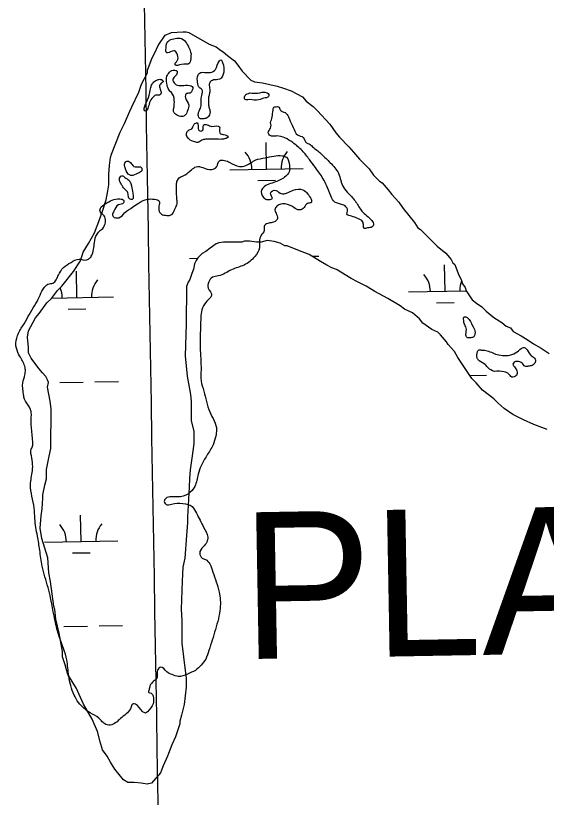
# Model space of a CAD drawing. Extents: x 3887375 to 3925618, y 296674 to 322633.
# Drawn here: x 3907165 to 3907889, y 315236 to 316302 of the extents above; entities that cross this region are included whole.
import ezdxf

# ---------------------------------------------------------------- set-up
doc = ezdxf.new("R2010")
doc.units = 0
for name, color, linetype in [('V-GRID-MAJR', 7, 'Continuous'), ('V-RIVR-EDGE', 7, 'Continuous'), ('V-TOPO-GNAM-IDEN', 7, 'Continuous'), ('V-WETL-SWMP', 7, 'Continuous')]:
    doc.layers.add(name, color=color, linetype=linetype)

msp = doc.modelspace()

# ---------------------------------------------------------------- linework, layer by layer
at = {"layer": 'V-GRID-MAJR'}
msp.add_spline([(3907580.116, 302379.405), (3907476.16, 308435.86100000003), (3907372.144, 314495.787), (3907268.128, 320555.708), (3907268.068, 320559.18200000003)], degree=3, dxfattribs=at)
at = {"layer": 'V-RIVR-EDGE'}
for points in [[(3907384.3604375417, 316239.24375819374), (3907386.4193208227, 316242.46155182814), (3907384.975391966, 316250.96181817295), (3907383.2239858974, 316253.6030545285), (3907380.88153306, 316254.19482577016), (3907372.085381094, 316251.57967049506), (3907371.206417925, 316251.5818439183), (3907370.3433931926, 316258.029747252), (3907371.2390192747, 316264.7662914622), (3907375.0572778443, 316268.5657136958), (3907382.681478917, 316271.1837668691), (3907391.470386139, 316270.8690449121), (3907398.193889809, 316264.6996398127), (3907404.3111327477, 316250.3280274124)], [(3907404.3111327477, 316250.3280274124), (3907403.4089863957, 316240.95459369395), (3907402.22834181, 316237.4416389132), (3907391.090461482, 316235.7112426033), (3907382.8853562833, 316235.14555244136), (3907382.8904276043, 316237.19646650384), (3907384.3604375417, 316239.24375819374)], [(3907425.9284705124, 316224.49149666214), (3907430.616998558, 316224.7728927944), (3907437.6588465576, 316228.85733353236), (3907443.2545922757, 316240.56307744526), (3907445.0154165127, 316241.73068149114), (3907447.350624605, 316238.2090330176), (3907448.782961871, 316225.0209631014), (3907447.304982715, 316219.7508064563), (3907442.89929975, 316215.36685772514), (3907434.9864578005, 316214.50745536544), (3907429.703260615, 316210.711655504), (3907429.6844242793, 316203.0939747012), (3907429.6692103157, 316196.9412325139), (3907428.485667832, 316192.25632684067), (3907427.888100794, 316187.5699722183), (3907428.1665990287, 316181.7094932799), (3907429.031797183, 316176.1405531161), (3907430.191432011, 316171.15686392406), (3907426.6560185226, 316163.254889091), (3907421.670880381, 316161.5092788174), (3907416.105562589, 316162.1090192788), (3907414.3548809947, 316165.0432433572), (3907414.660909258, 316170.3162979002), (3907417.0185760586, 316175.87726884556), (3907417.906957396, 316179.68393582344), (3907418.8199708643, 316193.45218539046), (3907419.132519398, 316201.362129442), (3907416.7929644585, 316203.12585157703), (3907414.164044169, 316206.35523680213), (3907413.2959481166, 316210.7522260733)], [(3907380.9818105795, 316176.259366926), (3907381.586622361, 316183.87559877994), (3907378.9779873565, 316195.30864025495), (3907373.1363447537, 316202.6478228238), (3907371.3958058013, 316209.68387502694), (3907371.420437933, 316219.6454576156), (3907374.950055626, 316225.20353066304), (3907378.1787163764, 316227.53946322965), (3907385.2075238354, 316226.35012494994), (3907384.3169690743, 316221.664494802), (3907379.61395154, 316215.52334420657), (3907382.5278903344, 316209.07036955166), (3907399.5168314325, 316207.2704236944), (3907406.8335552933, 316204.0294468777), (3907405.946622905, 316200.80875534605), (3907403.0066030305, 316196.71417196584), (3907398.316626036, 316195.8468003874), (3907396.544934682, 316190.2843804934), (3907401.208106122, 316180.3112063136), (3907399.726504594, 316173.57611105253)], [(3907413.2959481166, 316210.7522260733), (3907413.9080046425, 316221.29833515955), (3907415.37801458, 316223.3456268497), (3907425.9284705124, 316224.49149666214)], [(3907342.0267594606, 316181.33651332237), (3907347.331690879, 316193.9219448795), (3907350.587881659, 316207.3914109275), (3907353.528626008, 316211.77898203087), (3907359.3963496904, 316214.987357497), (3907364.0841532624, 316214.97576590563), (3907366.4222592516, 316212.6260683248), (3907363.48586175, 316209.99642356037), (3907361.422631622, 316205.0207035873), (3907363.166068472, 316199.15660227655), (3907362.8622136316, 316194.7625109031), (3907359.636450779, 316193.5985292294), (3907356.1205981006, 316193.607222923), (3907352.0115252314, 316190.687488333), (3907345.528847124, 316175.7610528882)], [(3907484.4579145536, 316196.80575579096), (3907494.7117603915, 316196.48741146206), (3907507.8976568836, 316197.040785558), (3907510.2357628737, 316194.6910879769), (3907509.055118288, 316191.1781331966), (3907505.2433799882, 316190.0156004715), (3907496.1542402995, 316187.4011696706), (3907484.435455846, 316187.7231363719)], [(3907484.435455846, 316187.7231363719), (3907477.113660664, 316188.913199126), (3907477.1165585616, 316190.0851500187), (3907479.179064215, 316194.7678822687), (3907480.9391639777, 316195.6424985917), (3907484.4579145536, 316196.80575579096)], [(3907345.528847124, 316175.7610528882), (3907342.8825394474, 316171.9587327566), (3907340.5429845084, 316173.7224548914), (3907340.548780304, 316176.06635667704), (3907342.0267594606, 316181.33651332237)], [(3907512.777746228, 316156.30317596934), (3907516.0426307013, 316173.2884946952), (3907517.2247242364, 316177.387424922), (3907520.449038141, 316177.96543114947), (3907523.6719030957, 316177.9574619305), (3907525.7119500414, 316173.5575747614), (3907532.441973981, 316170.02505917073), (3907537.115288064, 316164.1537131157), (3907539.4447003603, 316158.28816285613), (3907544.6909493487, 316147.141588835)], [(3907399.726504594, 316173.57611105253), (3907396.193264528, 316166.5530993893), (3907392.0863650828, 316164.5123279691), (3907384.4752045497, 316167.16805381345), (3907380.6743333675, 316170.40033693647), (3907380.9818105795, 316176.259366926)], [(3907407.823663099, 316130.48663045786), (3907399.6330473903, 316135.7806947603), (3907398.1833227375, 316141.93705931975), (3907400.829630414, 316145.7393794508), (3907405.229517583, 316147.7794263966), (3907408.7613086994, 316154.2164626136), (3907412.5744959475, 316155.9649707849), (3907414.0307408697, 316152.445495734), (3907415.478292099, 316145.4101680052), (3907419.8731079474, 316145.39930088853), (3907421.650595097, 316153.3056225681), (3907426.3383986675, 316153.294030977), (3907432.779057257, 316151.2271784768), (3907443.0321786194, 316150.61584642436), (3907443.3171971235, 316147.39225699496), (3907443.888683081, 316141.531053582), (3907448.2806010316, 316140.3482355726), (3907454.7169127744, 316136.5234567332), (3907451.1959887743, 316134.4812363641), (3907441.525220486, 316133.6261808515), (3907430.685399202, 316133.9459741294)], [(3907544.6909493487, 316147.141588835), (3907549.3599165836, 316139.5123164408), (3907557.2618914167, 316135.97690295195), (3907561.6385954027, 316128.6413427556), (3907563.395072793, 316128.05102046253), (3907566.614315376, 316126.5781126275), (3907570.998988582, 316122.4654173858), (3907577.1401391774, 316117.7623998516), (3907582.402326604, 316113.06155574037), (3907594.0935810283, 316101.6060555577), (3907605.191615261, 316087.2221270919), (3907608.39057256, 316077.54556300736), (3907611.8839665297, 316068.4542498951), (3907618.893937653, 316059.6472308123), (3907629.119528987, 316047.902365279), (3907637.29275731, 316035.57659562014), (3907650.7383157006, 316022.6518099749), (3907653.068452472, 316017.0792474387), (3907651.010293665, 316014.1544415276), (3907644.8539291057, 316012.70471687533), (3907639.8724133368, 316012.42404521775), (3907639.2944071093, 316015.6483591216), (3907638.1369457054, 316021.5110114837), (3907631.408370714, 316025.6295025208), (3907623.2119592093, 316028.57966503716), (3907616.7741985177, 316031.81846843), (3907617.3695921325, 316035.62585988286), (3907616.502220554, 316040.31583687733), (3907610.9455964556, 316044.43143001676), (3907600.406732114, 316047.97336377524), (3907594.8609751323, 316056.48377276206), (3907589.326809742, 316069.6819853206), (3907584.370650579, 316079.6558839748), (3907573.860765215, 316094.9173266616), (3907565.684638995, 316106.0711454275), (3907555.752759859, 316118.1082742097), (3907542.8888300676, 316129.27368456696), (3907532.356485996, 316135.4525078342), (3907521.229472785, 316138.116927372), (3907516.247957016, 316137.8362557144), (3907512.1483023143, 316138.7253615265), (3907509.5208309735, 316142.540722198), (3907510.7007510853, 316145.76068925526), (3907512.7589098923, 316148.6854951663), (3907512.777746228, 316156.30317596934)], [(3907430.685399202, 316133.9459741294), (3907423.9459570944, 316133.6696493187), (3907418.961543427, 316132.2170267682), (3907413.6805196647, 316129.30019007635), (3907407.823663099, 316130.48663045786)], [(3907318.6445506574, 316085.8797490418), (3907313.981379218, 316095.8529232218), (3907313.6985341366, 316099.95547582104), (3907316.6378295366, 316103.7570714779), (3907321.614273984, 316101.98682907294), (3907326.289037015, 316096.7014584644), (3907330.096428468, 316096.1060648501), (3907336.5399849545, 316095.2111632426), (3907337.1150932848, 316090.8148984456), (3907332.1256082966, 316087.3113618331)], [(3907396.2848483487, 316085.10178787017), (3907404.7981552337, 316091.819495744), (3907411.254752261, 316096.1983731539), (3907420.3344737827, 316095.0039635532), (3907432.633437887, 316092.33664611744), (3907439.3822981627, 316096.42181132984), (3907442.917711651, 316104.3237861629), (3907449.9508659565, 316104.8923742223), (3907457.268314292, 316101.9443851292), (3907470.1467335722, 316096.6387292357), (3907478.9392631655, 316097.788945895), (3907492.435534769, 316105.3733008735), (3907505.3342393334, 316108.2713012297), (3907528.7805019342, 316111.1432205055), (3907534.3421973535, 316109.07854142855), (3907538.4164954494, 316097.93486530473), (3907538.101773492, 316089.1459580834), (3907533.3994804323, 316083.2977952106), (3907519.3165089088, 316075.4219014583), (3907502.596647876, 316067.5525279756), (3907499.9467178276, 316062.285269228), (3907506.074103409, 316052.0154849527), (3907510.467470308, 316051.41864238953), (3907515.158896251, 316052.87198941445), (3907512.540118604, 316060.2032027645), (3907520.167217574, 316063.99320683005), (3907523.9695377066, 316061.3468991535), (3907530.9961717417, 316059.2785977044), (3907535.3946099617, 316060.73266920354), (3907543.6069599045, 316064.2282365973), (3907556.499868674, 316064.78233516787), (3907563.5170845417, 316058.90519331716), (3907567.5899336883, 316047.17554174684), (3907562.89923222, 316046.0151824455), (3907558.4906513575, 316040.45928282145), (3907552.036952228, 316037.25235630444), (3907544.4272406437, 316040.49405759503), (3907532.427060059, 316045.50455234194), (3907521.285557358, 316042.30921741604), (3907518.6363517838, 316037.3349463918), (3907520.9650396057, 316031.1764084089), (3907521.5336276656, 316024.14325410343), (3907514.7847673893, 316020.05808889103), (3907508.9221150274, 316018.90062748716), (3907503.9304566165, 316014.51812770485), (3907503.9166916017, 316008.95136096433), (3907499.799649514, 316002.8087614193), (3907497.7270012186, 315994.0242010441), (3907497.4137282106, 315985.821269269), (3907491.231282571, 315973.8239865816), (3907476.5529174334, 315962.1407013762), (3907459.5436910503, 315955.73699098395), (3907441.357442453, 315947.2852644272), (3907433.44242708, 315945.5468988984), (3907428.4456973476, 315939.11348505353), (3907427.838712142, 315930.61829003), (3907432.208895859, 315920.64584032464), (3907429.561863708, 315916.55053246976), (3907422.8043097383, 315908.9495145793), (3907418.383412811, 315898.41282366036), (3907417.4790930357, 315888.1604267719), (3907416.7982114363, 315849.78048398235), (3907417.8948169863, 315819.3068628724), (3907418.150856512, 315804.3637645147), (3907421.6319344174, 315790.2916601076), (3907429.765316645, 315761.85156567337), (3907439.080067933, 315737.21741374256), (3907437.887831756, 315729.01665539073), (3907434.342275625, 315717.0128524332), (3907425.80940793, 315702.38447603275), (3907418.1569523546, 315688.339901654), (3907414.0268697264, 315676.9235230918), (3907409.2977711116, 315660.234814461), (3907400.776495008, 315650.2942416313), (3907385.5302662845, 315645.937098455), (3907368.5282846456, 315642.4632652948), (3907367.9386868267, 315640.9997756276), (3907367.932166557, 315638.3628861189), (3907370.2695480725, 315635.7202008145), (3907377.594965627, 315635.99507667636), (3907393.1262128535, 315637.12863042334), (3907405.7138178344, 315632.702662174), (3907411.8441013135, 315623.60482879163), (3907421.466329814, 315604.82970685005), (3907426.9990462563, 315591.0455188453), (3907425.8104324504, 315584.3096991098), (3907420.813702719, 315577.87628526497), (3907416.1041649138, 315569.09824516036), (3907419.311091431, 315562.64454603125), (3907423.993823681, 315560.58204037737), (3907429.8390886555, 315554.7077964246), (3907434.206374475, 315543.5633958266), (3907442.6356423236, 315516.2945278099), (3907444.0462453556, 315494.31682619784), (3907437.528792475, 315465.32698003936), (3907428.6674378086, 315436.34292967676), (3907424.2443674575, 315424.9272755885), (3907410.4355473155, 315409.4329765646)], [(3907410.4355473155, 315409.4329765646), (3907399.288973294, 315404.18672757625), (3907386.975519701, 315400.9942905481), (3907378.485395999, 315403.652189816), (3907371.170121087, 315407.47914207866), (3907362.6886910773, 315413.65289402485), (3907360.634879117, 315412.4860144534), (3907357.9827756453, 315406.3397925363), (3907357.3757904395, 315397.8445975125), (3907353.2659930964, 315394.6318751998), (3907348.269263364, 315388.198461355), (3907347.0842719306, 315382.92758023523), (3907346.7818660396, 315379.1194643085), (3907350.0025575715, 315378.2325319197), (3907352.629304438, 315374.12418352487), (3907352.6039478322, 315363.86961321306), (3907344.9594614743, 315353.0479037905), (3907342.3182251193, 315351.29649772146), (3907338.2214683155, 315353.3575544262), (3907328.5775055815, 315363.3430446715), (3907325.3560895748, 315363.936989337), (3907322.70833295, 315359.5486937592), (3907317.7079808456, 315351.6503412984), (3907309.781373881, 315345.22417219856), (3907296.2793064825, 315335.2959154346), (3907288.076374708, 315335.60918844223), (3907283.3979893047, 315339.429620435), (3907278.4295140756, 315344.42272779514), (3907267.0203802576, 315351.4826876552), (3907250.9408302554, 315365.58594446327), (3907245.106432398, 315375.85500426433), (3907237.553229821, 315401.9497479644), (3907234.969951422, 315423.63735975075), (3907225.0844386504, 315454.4257028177), (3907218.69739117, 315478.17364683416), (3907209.4311796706, 315522.4379762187), (3907201.299970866, 315551.757033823), (3907198.13071702, 315573.4460945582), (3907194.9549429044, 315592.49826578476), (3907191.4984971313, 315616.53195278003), (3907190.65503321, 315630.89052464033), (3907185.459497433, 315662.54623928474), (3907188.143477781, 315681.5839210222), (3907188.1717322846, 315693.0104422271), (3907186.1512461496, 315705.32099792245), (3907186.162837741, 315710.0088014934), (3907188.226067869, 315714.9845214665), (3907188.535718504, 315721.7225146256), (3907186.827056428, 315741.65002664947), (3907186.2599173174, 315749.2691564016), (3907186.5673945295, 315755.1281863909), (3907186.2925186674, 315762.4536039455), (3907183.963106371, 315768.31915420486), (3907177.251194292, 315779.17636287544), (3907176.094457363, 315785.33200296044), (3907174.963077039, 315801.742213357), (3907177.9197598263, 315812.57551437), (3907178.521673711, 315819.019795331), (3907177.0741224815, 315826.05512306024), (3907169.7834797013, 315839.8436579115), (3907165.712079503, 315852.1592849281), (3907167.7970438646, 315865.92463659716), (3907174.8613505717, 315879.0916967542), (3907189.278604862, 315903.6671662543), (3907196.0470259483, 315915.6629999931), (3907201.0546227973, 315926.49122968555), (3907204.583516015, 315931.7563150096), (3907209.2821867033, 315936.13953926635), (3907216.0245267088, 315937.58781496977), (3907220.4302096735, 315941.97176370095), (3907223.6690130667, 315948.4095243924), (3907230.433087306, 315958.64743179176), (3907240.705045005, 315965.6537805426), (3907251.8501700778, 315970.31405408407), (3907262.101842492, 315969.11674658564), (3907266.50317861, 315971.74276897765), (3907269.7383596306, 315976.715591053), (3907273.0075909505, 315995.45883611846), (3907278.0166367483, 316006.8730412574), (3907283.8894317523, 316012.132330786), (3907287.1275106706, 316018.27710375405), (3907287.4393347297, 316025.8940600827), (3907285.9830898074, 316029.4135351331), (3907280.7216268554, 316034.4073669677), (3907280.7346673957, 316039.68114598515), (3907287.1948867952, 316045.5249620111), (3907296.8765222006, 316050.77483337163), (3907307.4277026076, 316052.21369090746), (3907312.696410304, 316050.149736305), (3907312.395453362, 316046.92759582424), (3907305.3572277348, 316044.3080937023), (3907299.1827513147, 316035.5336759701), (3907297.4110599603, 316029.9712560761), (3907297.993413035, 316028.5048685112), (3907305.8997347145, 316026.72738136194), (3907313.826341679, 316033.15355046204), (3907324.980160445, 316041.32967668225), (3907333.4912939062, 316047.1684213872), (3907344.929406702, 316051.8279704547), (3907354.598001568, 316051.8040627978), (3907361.037211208, 316049.1512348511), (3907361.0256196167, 316044.46343128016), (3907361.0024364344, 316035.0878241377), (3907363.923619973, 316031.56472671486), (3907371.2439662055, 316029.7886885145), (3907375.9324942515, 316030.07008464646), (3907380.9256016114, 316035.03855987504), (3907382.694395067, 316039.4290288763), (3907385.3464985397, 316045.5752507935), (3907385.0672758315, 316051.14274200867), (3907384.518248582, 316066.08656484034), (3907384.536360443, 316073.41125792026), (3907386.307327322, 316078.68069009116), (3907396.2848483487, 316085.10178787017)], [(3907315.075811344, 316064.50033894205), (3907311.2771135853, 316068.61158523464), (3907309.236342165, 316072.7184846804), (3907306.9040319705, 316077.4120840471), (3907307.500874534, 316081.8054509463), (3907310.1428353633, 316083.8498447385), (3907314.2388676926, 316081.49580031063), (3907319.503953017, 316077.9669070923), (3907322.129250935, 316073.272583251), (3907325.0250778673, 316059.4949155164), (3907324.1265538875, 316051.5864204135), (3907321.1974011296, 316051.8866528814), (3907318.862917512, 316055.7012890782)], [(3907332.1256082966, 316087.3113618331), (3907322.449768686, 316084.4053922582), (3907318.6445506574, 316085.8797490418)], [(3907318.862917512, 316055.7012890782), (3907317.706180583, 316061.8569291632), (3907315.075811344, 316064.50033894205)], [(3907778.684415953, 315867.6369723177), (3907779.2914011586, 315876.13216734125), (3907776.6704500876, 315882.5844175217), (3907775.8052519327, 315888.15335768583), (3907776.105484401, 315891.08251044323), (3907779.914324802, 315891.0730922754), (3907781.0841022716, 315890.1912312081), (3907788.0890020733, 315879.333298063)], [(3907788.0890020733, 315879.333298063), (3907791.0014919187, 315872.2943479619), (3907789.8099802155, 315864.3865773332), (3907785.704529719, 315862.93178135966), (3907780.43219965, 315863.5307973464), (3907778.684415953, 315867.6369723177)], [(3907817.820161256, 315817.14600435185), (3907809.042121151, 315821.8555421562), (3907805.829398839, 315825.96533949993), (3907797.053532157, 315831.5538404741), (3907794.425336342, 315835.07621342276), (3907794.740782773, 315844.15810836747), (3907795.917804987, 315846.20612453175), (3907800.3126208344, 315846.19525741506), (3907804.120736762, 315845.8928515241), (3907819.343057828, 315840.5813998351)], [(3907819.343057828, 315840.5813998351), (3907828.7143181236, 315838.8002903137), (3907838.9703373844, 315839.3609091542), (3907848.649799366, 315843.73181734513), (3907856.281245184, 315849.2797477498), (3907858.3328837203, 315849.5676641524), (3907862.4267426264, 315846.3346565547), (3907867.973948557, 315838.4102230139), (3907873.5298481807, 315834.0016421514), (3907873.5189810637, 315829.60682630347), (3907869.1132980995, 315825.2228775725), (3907863.8366211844, 315824.0639672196), (3907859.441805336, 315824.0748343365), (3907855.643832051, 315828.4790683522), (3907852.424589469, 315829.95197618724), (3907844.806184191, 315829.6778247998), (3907843.041013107, 315826.75229441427), (3907845.083233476, 315823.23137041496), (3907848.292333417, 315817.6566344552), (3907847.6911440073, 315811.5053412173), (3907844.756919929, 315809.75465962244), (3907841.5333304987, 315809.4696411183), (3907837.149381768, 315813.87532408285), (3907831.2961475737, 315816.5267030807), (3907817.820161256, 315817.14600435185)]]:
    msp.add_spline(points, degree=3, dxfattribs=at)
at = {"layer": 'V-WETL-SWMP'}
for p, q in [((3907507.1739872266, 316093.0370507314), (3907506.556155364, 316129.03174855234)), ((3907457.181351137, 316092.178951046), (3907557.1666233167, 316093.8951504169)), ((3907495.4405813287, 316077.40237952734), (3907519.437046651, 316077.81426737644)), ((3907569.200327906, 315974.01301737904), (3907578.3804601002, 315974.170589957)), ((3907402.4063810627, 315971.15007906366), (3907413.1502479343, 315971.3344923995)), ((3907248.707983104, 315917.76244555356), (3907248.0901512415, 315953.7571433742)), ((3907750.5420629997, 315926.37618749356), (3907749.924231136, 315962.37088531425)), ((3907700.5494269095, 315925.51808780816), (3907779.049405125, 315926.86550238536)), ((3907214.497910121, 315917.1752460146), (3907298.7006191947, 315918.6205452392)), ((3907738.808657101, 315910.7415162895), (3907762.8051224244, 315911.1534041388)), ((3907236.9745772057, 315902.1277743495), (3907260.9710425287, 315902.5396621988)), ((3907784.290780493, 315811.50646556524), (3907807.1070663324, 315811.89809619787)), ((3907225.2847686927, 315801.9113947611), (3907257.28005579, 315802.46057855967)), ((3907273.277699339, 315802.73517045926), (3907305.2729864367, 315803.2843542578)), ((3907254.4173501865, 315585.1364428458), (3907253.799518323, 315621.1311406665)), ((3907204.4247140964, 315584.2783431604), (3907304.4099862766, 315585.9945425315)), ((3907242.6839442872, 315569.5017716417), (3907266.6804096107, 315569.91365949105)), ((3907230.9941357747, 315469.2853920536), (3907262.9894228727, 315469.83457585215)), ((3907278.987066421, 315470.1091677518), (3907310.982353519, 315470.65835155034))]:
    msp.add_line(p, q, dxfattribs=at)
for points in [[(3907288.421, 316051.265), (3907290.845, 316063.205), (3907292.0640000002, 316071.564), (3907292.106, 316085.9), (3907293.335, 316097.844), (3907294.561, 316108.592), (3907295.77, 316113.367), (3907307.804, 316143.199), (3907313.812, 316155.128), (3907321.029, 316171.833), (3907323.436, 316177.799), (3907333.052, 316198.081), (3907336.668, 316208.822), (3907345.076, 316224.328), (3907345.086, 316227.912), (3907351.108, 316244.62), (3907354.71, 316250.583), (3907359.52, 316261.321), (3907369.119, 316275.629), (3907377.492, 316279.189), (3907393.026, 316280.338), (3907397.805, 316280.324), (3907401.3850000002, 316279.119), (3907428.818, 316263.50800000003), (3907438.364, 316259.897), (3907444.324, 316255.10000000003), (3907447.901, 316252.701), (3907453.86, 316247.905), (3907463.397, 316240.70900000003), (3907468.1580000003, 316234.721), (3907474.1070000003, 316226.341), (3907486.019, 316214.36), (3907490.79, 316211.956), (3907501.539, 316210.73), (3907521.8340000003, 316205.892), (3907530.19, 316203.479), (3907540.932, 316199.863), (3907556.438, 316191.455), (3907561.199, 316185.468), (3907570.735, 316178.272), (3907576.691, 316172.281), (3907593.364, 316154.313), (3907601.6920000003, 316142.341), (3907606.454, 316136.354), (3907619.557, 316123.174), (3907625.509, 316115.989), (3907633.844, 316106.407), (3907646.947, 316093.228), (3907652.896, 316084.847), (3907661.234, 316076.46), (3907664.811, 316074.061), (3907673.146, 316064.479), (3907677.907, 316058.492), (3907687.433, 316047.712), (3907693.382, 316039.332), (3907708.8570000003, 316020.172), (3907713.615, 316012.99), (3907717.1920000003, 316010.59), (3907739.824, 315987.825), (3907751.7430000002, 315978.233), (3907758.886, 315969.849), (3907761.262, 315965.063), (3907763.644, 315962.667), (3907768.3880000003, 315950.706), (3907773.139, 315941.135), (3907774.319, 315936.353), (3907777.89, 315931.564), (3907779.0700000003, 315926.782), (3907787.398, 315914.811), (3907793.3570000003, 315910.015), (3907800.512, 315905.215), (3907806.467, 315899.224), (3907817.1950000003, 315890.83), (3907827.926, 315883.631), (3907833.886, 315878.835), (3907839.852, 315876.428), (3907843.4220000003, 315871.639), (3907854.157, 315865.634), (3907862.505, 315860.831), (3907870.8510000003, 315854.833), (3907881.585, 315848.829), (3907892.316, 315841.629)], [(3907397.985, 315932.672), (3907397.835, 315881.302), (3907396.515, 315838.297), (3907398.824, 315810.813), (3907403.5300000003, 315785.711), (3907404.696, 315776.15), (3907404.62, 315749.867), (3907408.162, 315735.521), (3907408.113, 315718.79600000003), (3907405.6750000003, 315702.077), (3907403.23, 315682.97000000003), (3907402, 315671.026), (3907401.965, 315659.08), (3907399.458, 315618.468), (3907399.437, 315611.3), (3907398.19, 315593.38300000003), (3907395.71, 315562.329), (3907393.2860000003, 315550.389), (3907392.035, 315531.278), (3907390.7290000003, 315493.052), (3907391.878, 315477.518), (3907391.788, 315446.457), (3907396.458, 315409.408), (3907397.6210000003, 315398.652), (3907397.5870000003, 315386.706), (3907395.128, 315362.819), (3907391.502, 315348.494), (3907389.088, 315340.13800000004), (3907389.077, 315336.554), (3907383.052, 315318.652), (3907378.242, 315307.913), (3907373.4280000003, 315295.981), (3907372.223, 315292.4), (3907366.211, 315279.276), (3907362.6, 315269.729), (3907350.611, 315255.428), (3907344.634, 315254.251), (3907336.275, 315255.47000000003), (3907326.721, 315256.693), (3907318.358, 315256.717), (3907312.396, 315260.319), (3907300.491, 315274.689), (3907294.545, 315284.264), (3907289.791, 315292.641), (3907283.842, 315301.021), (3907280.289, 315311.783), (3907276.747, 315326.13), (3907269.628, 315342.876), (3907257.741, 315363.22000000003), (3907251.806, 315376.379), (3907248.2460000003, 315384.752), (3907236.355, 315403.902), (3907232.81, 315417.054), (3907229.257, 315427.816), (3907229.278, 315434.984), (3907224.572, 315460.086), (3907219.849, 315479.215), (3907218.693, 315492.36), (3907217.512, 315497.142), (3907212.8310000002, 315530.606), (3907210.477, 315542.56), (3907209.342, 315562.873), (3907201.056, 315589.18), (3907198.708, 315603.523), (3907199.952, 315620.245), (3907201.174, 315629.799), (3907202.4110000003, 315644.131), (3907202.4250000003, 315648.91000000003), (3907204.852, 315662.044), (3907207.2660000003, 315670.4), (3907207.304, 315683.541), (3907210.941, 315701.451), (3907213.361, 315712.196), (3907213.518, 315765.956), (3907212.355, 315776.711), (3907208.827, 315795.837), (3907210.039, 315801.806), (3907208.855, 315805.39400000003), (3907206.4790000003, 315810.18), (3907201.714, 315814.972), (3907196.953, 315820.95900000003), (3907186.2430000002, 315835.327), (3907182.68, 315842.505), (3907182.701, 315849.673), (3907181.548, 315864.01300000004), (3907182.767, 315872.37200000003), (3907192.377, 315890.264), (3907197.173, 315896.224), (3907207.967, 315910.528), (3907213.957, 315916.484), (3907222.352, 315927.212), (3907228.342, 315933.168), (3907243.932, 315953.43200000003), (3907253.531, 315967.74), (3907257.15, 315979.676), (3907264.353, 315991.602), (3907272.758, 316005.913), (3907276.37, 316015.46), (3907278.776, 316021.427), (3907283.597, 316035.749), (3907288.421, 316051.265)], [(3907889.623, 315737.699), (3907871.724, 315744.92), (3907857.406, 315750.935), (3907843.091, 315758.145), (3907831.168, 315766.542), (3907822.827, 315773.735), (3907816.8710000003, 315779.72500000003), (3907801.375, 315791.717), (3907793.04, 315801.299), (3907787.0840000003, 315807.29), (3907768.0530000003, 315836.018), (3907763.299, 315844.39400000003), (3907754.964, 315853.976), (3907752.585, 315857.567), (3907744.25, 315867.14900000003), (3907740.677, 315870.743), (3907732.325, 315874.352), (3907720.4020000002, 315882.749), (3907715.6410000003, 315888.737), (3907706.108, 315897.127), (3907695.37, 315901.93700000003), (3907689.4110000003, 315906.733), (3907672.713, 315916.339), (3907654.821, 315925.949), (3907651.244, 315928.349), (3907642.895, 315933.152), (3907630.966, 315939.16000000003), (3907622.617, 315943.963), (3907602.343, 315955.969), (3907596.377, 315958.376), (3907589.219, 315961.981), (3907580.87, 315966.784), (3907565.3680000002, 315976.387), (3907549.8540000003, 315982.405), (3907535.5360000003, 315988.42), (3907531.952, 315988.431), (3907525.989, 315992.032), (3907517.633, 315994.446), (3907508.079, 315995.669), (3907499.71, 315993.304), (3907493.736, 315993.321), (3907484.182, 315994.544), (3907477.014, 315994.565), (3907473.427, 315993.38), (3907448.339, 315993.454), (3907442.362, 315992.276), (3907438.775, 315991.092), (3907430.394, 315985.143), (3907424.407, 315980.382), (3907419.622, 315978.007), (3907413.631, 315972.051), (3907411.231, 315968.474), (3907408.828, 315963.702), (3907407.612, 315956.537), (3907405.205, 315950.571), (3907402.792, 315942.215), (3907400.392, 315938.63800000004), (3907397.985, 315932.672)]]:
    msp.add_lwpolyline(points, dxfattribs=at)
for centre, radius, start, end in [((3907451.9310386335, 316092.56370506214), 35.24628790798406, 0.21153802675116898, 41.755196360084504), ((3907562.4006386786, 316094.45986290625), 35.246287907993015, 140.211535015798, 181.75519334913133), ((3907695.2991144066, 315925.9028418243), 35.24628790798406, 0.21153802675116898, 41.755196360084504), ((3907303.934634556, 315919.1852577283), 35.246287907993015, 140.211535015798, 181.75519334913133), ((3907805.7687144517, 315927.7989996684), 35.246287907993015, 157.77757692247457, 181.75519334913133), ((3907193.465034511, 315917.2890998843), 35.24628790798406, 0.21153802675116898, 22.612411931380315), ((3907199.1744015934, 315584.6630971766), 35.24628790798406, 0.21153802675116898, 41.755196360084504), ((3907309.6440016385, 315586.55925502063), 35.246287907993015, 140.211535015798, 181.75519334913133)]:
    msp.add_arc(centre, radius, start, end, dxfattribs=at)

# ---------------------------------------------------------------- texts
at = {"layer": 'V-TOPO-GNAM-IDEN'}
msp.add_text('PLAQUEMINES', height=199.999598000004, rotation=1.0082647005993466, dxfattribs=at).set_placement((3907474.6510678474, 315424.7075468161))

doc.saveas('drawing.dxf')
